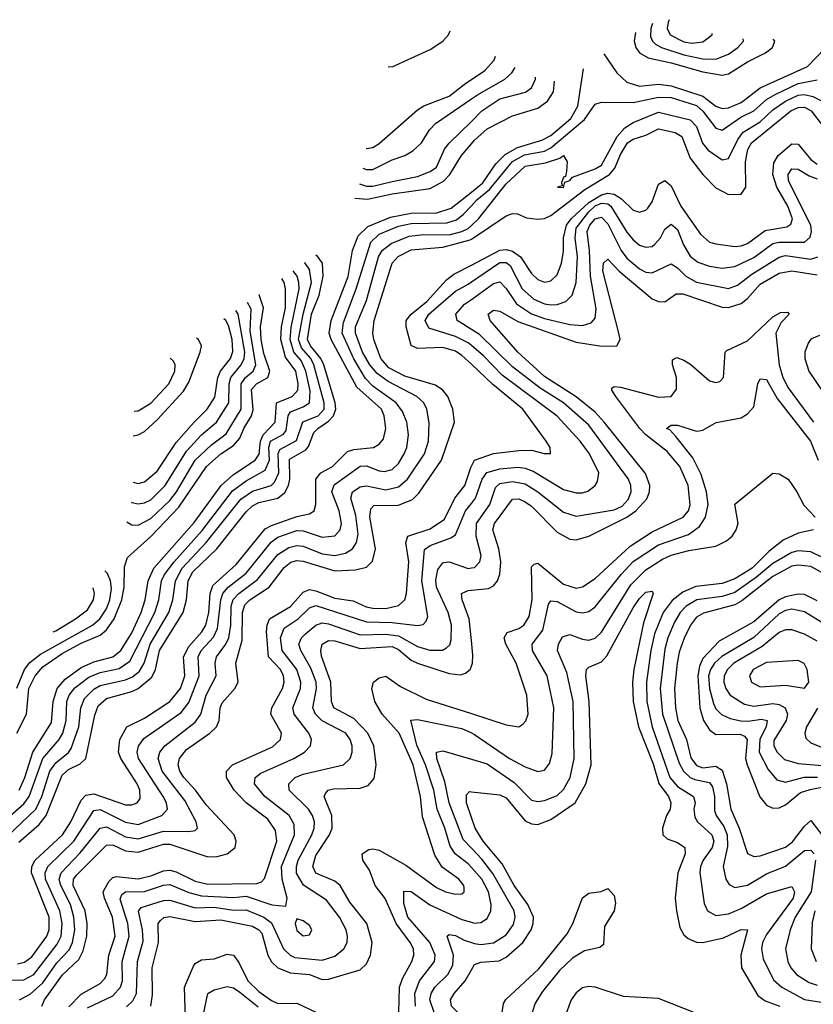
# Model space of a CAD drawing. Header units: inches. Extents: x 884549 to 1028252, y 526810 to 653624.
# Tile 882 of 1056: x 978577 to 981078, y 640696 to 643797. Entities that reach past the tile are written whole.
import ezdxf

# ---------------------------------------------------------------- set-up
doc = ezdxf.new("R2010")
doc.units = ezdxf.units.IN
doc.header["$MEASUREMENT"] = 0
doc.layers.add('A9674', color=7, linetype='Continuous')
doc.layers.add('A9684', color=7, linetype='Continuous')

msp = doc.modelspace()

# ---------------------------------------------------------------- linework, layer by layer
at = {"layer": 'A9674', "color": 5}
for points, elevation in [([(979737.7, 643650.3), (979750, 643649.2), (979870, 643703.7), (979910, 643729.7), (979928.3, 643750), (979933.6, 643762)], 2720), ([(979668.7, 643391.7), (979670, 643391.3), (979690, 643395.2), (979710, 643407.2), (979830, 643514), (979850, 643525.9), (979930, 643556.3), (979982.2, 643597.8), (980000, 643609.5)], 2680), ([(979657.5, 643329.3), (979670, 643325.1), (979690, 643325.1), (979750, 643356.1), (979790.8, 643369.2), (979815.6, 643384.4), (979842.4, 643410), (979868.2, 643450), (979886.8, 643470), (980000, 643547.9)], 2660), ([(979647.7, 643280), (979670, 643273.3), (979690, 643273.2), (979750, 643287.4), (979830, 643303.2), (979870, 643318.9), (979890, 643333.3), (979915.8, 643390), (979930, 643408.4), (980000, 643477.1)], 2640), ([(979633, 643235), (979672.2, 643232.2), (979750, 643249.2), (979870, 643266.1), (979911.7, 643288.3), (979932.6, 643310), (979968.9, 643370), (980000, 643406.5)], 2620), ([(978570, 640822.8), (978591.6, 640828.4), (978614.6, 640845.4), (978662.5, 640910), (978669.8, 640930.2), (978669.6, 640970), (978614.1, 641110), (978615.4, 641130), (978625.4, 641150), (978712, 641230), (978737.4, 641270), (978770, 641338.5), (978785.5, 641354.5), (978810, 641359), (978910, 641323.8), (978930, 641323.8), (978946.8, 641330), (978956.1, 641343.9), (978955.2, 641370), (978946.8, 641390), (978895.3, 641470), (978887.9, 641490), (978892.1, 641530), (978914.1, 641570), (978970, 641596.8), (979049.5, 641650), (979083.1, 641690), (979096.6, 641730), (979092.6, 641790), (979110, 641823.1), (979150.6, 641869.4), (979162.8, 641890), (979173.1, 641930), (979177.3, 641990), (979185.5, 642014.5), (979259.3, 642080.7), (979350, 642193.4), (979370, 642204.4), (979450, 642232.3), (979490, 642240.9), (979505, 642250), (979509.6, 642270.4), (979509.7, 642350), (979525.2, 642370), (979562.7, 642390), (979610, 642436.6), (979630, 642443.6), (979692, 642450), (979710, 642459.8), (979722.9, 642477.1), (979731, 642510), (979724.9, 642550), (979716.4, 642570), (979639.4, 642639.4), (979558, 642790), (979551.7, 642810), (979558.1, 642850), (979611.6, 642988.4), (979625.1, 643070), (979643.3, 643116.7), (979673.7, 643146.3), (979744.7, 643175.3), (979810, 643188), (979891.5, 643188.5), (979936.8, 643203.2), (980000, 643254.4)], 2580), ([(978528.6, 640771.4), (978590, 640773.2), (978621.7, 640790), (978695.1, 640884.9), (978707.6, 640910), (978710.4, 640950), (978703.5, 640990), (978657.9, 641090), (978656.9, 641110), (978665.4, 641130), (978747.1, 641210), (978810, 641305.9), (978830, 641308.8), (978910, 641269.3), (978950, 641261.6), (979024.5, 641290), (979042.3, 641310), (979039.4, 641330), (979029, 641350), (978950.8, 641470), (978946.8, 641490), (978950.8, 641509.2), (978967.4, 641532.6), (979085.5, 641614.5), (979110, 641646.1), (979142.1, 641730), (979139.1, 641790), (979148.2, 641810), (979187.5, 641852.5), (979200, 641880), (979210.3, 641970), (979216.6, 641990), (979233.7, 642010), (979290, 642054.3), (979368.8, 642151.2), (979390, 642167), (979450, 642188.2), (979470, 642187.2), (979530, 642167), (979570, 642171.1), (979586.5, 642190), (979590.5, 642210), (979583.1, 642250), (979560.4, 642310), (979568.1, 642331.9), (979650, 642391.2), (979670, 642391.8), (979710, 642375.9), (979725.9, 642374.1), (979750, 642380.5), (979770, 642398.8), (979788.5, 642430), (979797.1, 642450), (979802.2, 642490), (979796.2, 642530), (979783.2, 642563.2), (979762.8, 642590), (979690, 642643.2), (979666.7, 642666.7), (979629.2, 642729.2), (979593.1, 642810), (979596.6, 642843.4), (979637, 642950), (979682.9, 643097.1), (979710, 643122.3), (979770, 643146.5), (979810, 643155.1), (979922.9, 643157.1), (979953.2, 643166.8), (979975.7, 643184.3), (980000, 643210.8)], 2560), ([(978576.3, 640710), (978610, 640727), (978650, 640763.2), (978693.7, 640826.3), (978732.3, 640867.7), (978743.4, 640890), (978750.2, 640930), (978747.2, 640970), (978736.4, 641010), (978706, 641070), (978701.2, 641090), (978706.9, 641110), (978767.4, 641172.6), (978830, 641250.4), (978850, 641254.9), (978910, 641223.6), (978950, 641216.4), (979030, 641240.6), (979110, 641239.9), (979130, 641243), (979137.3, 641250), (979132.8, 641270), (979097.4, 641337.4), (979025.1, 641430), (979012.8, 641470), (979017.9, 641490), (979034.4, 641510), (979130, 641584.7), (979147.5, 641610), (979164.2, 641670), (979196.2, 641730), (979192.2, 641770), (979197.1, 641790), (979226.4, 641830), (979235.2, 641850), (979242.3, 641890), (979243.5, 641950), (979249.6, 641970.4), (979266.8, 641990), (979326.3, 642033.7), (979390, 642112.4), (979425.3, 642134.7), (979450, 642141.1), (979470, 642139), (979530, 642114.6), (979570, 642109), (979603.2, 642116.8), (979625.2, 642130), (979638.4, 642150), (979642.8, 642177.2), (979635.8, 642235.8), (979620.6, 642290), (979625.8, 642310), (979650, 642326.2), (979670, 642329.2), (979730, 642316.8), (979770, 642325.3), (979799.1, 642350), (979852.8, 642430), (979864.7, 642470), (979867.2, 642527.2), (979860.1, 642570), (979850.3, 642590), (979827.8, 642610), (979737.4, 642657.4), (979703.1, 642683.1), (979680.4, 642710), (979657.1, 642750), (979635.4, 642810), (979635.2, 642830), (979670, 642912.8), (979707.3, 643050), (979718.6, 643070), (979747.1, 643092.9), (979804.3, 643115.7), (979850, 643120.6), (979930, 643119.3), (979970, 643129.7), (979990, 643139.8), (980000, 643149)], 2540), ([(978646.5, 640690), (978654.5, 640710), (978711.3, 640788.7), (978762.9, 640837.1), (978776.4, 640863.6), (978788, 640910), (978789.6, 640950), (978783, 640990), (978745.2, 641070), (978746.7, 641090), (978756.4, 641103.6), (978850, 641197.3), (978870, 641197.5), (978910, 641179.2), (978950, 641175.1), (979030, 641199.8), (979050, 641200.6), (979170, 641160.2), (979198.8, 641161.2), (979230.9, 641169.1), (979256.1, 641190), (979259.2, 641210), (979252.5, 641230), (979164, 641324), (979131.1, 641370), (979094, 641410), (979081, 641430), (979075.6, 641450), (979080.7, 641470), (979102, 641498), (979176.1, 641550), (979197, 641570), (979204.9, 641590), (979208.4, 641630), (979214.6, 641645.4), (979254.8, 641690), (979265.6, 641710), (979257.7, 641770), (979277.6, 641842.4), (979278.5, 641930), (979286.3, 641953.7), (979301.7, 641970), (979362.5, 642010), (979410, 642071.6), (979431.4, 642088.6), (979450, 642093.9), (979470, 642091.7), (979570, 642061.3), (979635.2, 642064.8), (979670, 642072.4), (979688.8, 642091.2), (979697.8, 642130), (979679.7, 642230), (979683.1, 642256.9), (979692.8, 642267.2), (979770, 642268.3), (979814.5, 642285.5), (979834.4, 642305.6), (979906.4, 642410), (979947.2, 642530), (979941.5, 642570), (979925.7, 642610), (979910.4, 642630), (979886.6, 642646.6), (979790, 642674.8), (979740.4, 642700.4), (979714.6, 642730), (979692.4, 642790), (979690, 642810), (979694.2, 642850), (979750, 643030.5), (979769, 643051), (979810, 643072.7), (979910, 643080.7), (979996.2, 643103.8), (980000, 643106.4)], 2520), ([(978573.5, 641206.5), (978637.6, 641262.4), (978660.3, 641290), (978710, 641417.1), (978730, 641435.4), (978767.1, 641452.9), (978784.9, 641470), (978813.5, 641606.5), (978824.4, 641635.6), (978850, 641658.7), (978930, 641681.2), (978950, 641691), (978993.3, 641726.7), (979005.1, 641750), (979017.7, 641810), (979092.1, 641930), (979102.8, 641970), (979108, 642030), (979122.1, 642058), (979198.4, 642130), (979290, 642246.7), (979310, 642266.1), (979330, 642276.1), (979390, 642290), (979412.4, 642307.6), (979424.1, 642330), (979427.5, 642350), (979426.7, 642413.3), (979478, 642442), (979487.3, 642452.7), (979503.4, 642496.6), (979515.7, 642510), (979550, 642532.8), (979565.1, 642550), (979572.6, 642570), (979570.8, 642590), (979534.9, 642710), (979525.8, 642730), (979492.9, 642770), (979483.3, 642790), (979496.5, 642870), (979519.9, 642930), (979533, 642990), (979530.9, 643030), (979513.9, 643053.9), (979510.4, 643055.9)], 2620), ([(978536.3, 641223.7), (978627.3, 641310), (978645.9, 641350), (978671.3, 641430), (978690, 641456.8), (978730, 641488.5), (978738.9, 641501.1), (978762.8, 641570), (978769.7, 641630), (978781, 641659), (978810, 641688.7), (978830, 641699.7), (978910, 641718), (978932.3, 641727.7), (978954.4, 641745.6), (978968.4, 641770), (978987.9, 641830), (979046.2, 641930), (979059.6, 641970), (979068, 642030), (979088.7, 642070), (979164.8, 642150), (979273.3, 642286.7), (979310, 642312), (979368.7, 642330), (979379.5, 642340.5), (979393.1, 642370), (979391.3, 642430), (979396.2, 642443.8), (979448.5, 642471.5), (979469.2, 642530.8), (979517.2, 642550), (979536, 642570), (979536.2, 642590), (979503.5, 642710), (979494.4, 642730), (979464.2, 642764.2), (979455.4, 642790), (979469.9, 642870.1), (979495.9, 642970), (979490.4, 643010.4), (979475.8, 643030), (979474.2, 643031.1)], 2640), ([(980000, 642711.8), (979970, 642739.9), (979950, 642752.8), (979910, 642765.1), (979830, 642761.5), (979810.6, 642770.6), (979794.5, 642830), (979794.9, 642850), (979809.9, 642870), (979859.3, 642910), (979922, 642978), (979944.4, 642995.6), (980000, 643024.4)], 2480), ([(978530, 641274.5), (978590, 641326.7), (978606.2, 641350), (978649.1, 641470), (978700.7, 641530), (978712.1, 641550), (978723.3, 641590), (978725.5, 641650), (978732.1, 641670), (978750, 641692.6), (978794.1, 641725.9), (978830, 641740.5), (978890, 641753.7), (978923.2, 641776.8), (979002, 641930), (979015.3, 641970), (979023.7, 642030), (979032.9, 642050), (979063.2, 642090), (979151.5, 642188.5), (979246.9, 642313.1), (979290, 642345.2), (979350, 642378.3), (979363.4, 642410), (979361.9, 642450), (979367.5, 642470), (979408.2, 642491.8), (979416.6, 642503.4), (979423.1, 642550), (979430, 642562.6), (979470, 642577.4), (979489.5, 642590.5), (979492.2, 642627.8), (979478.6, 642690), (979463.9, 642723.9), (979440.3, 642750), (979428.7, 642790), (979432, 642828), (979456.9, 642950), (979456.6, 642970), (979450.7, 642990), (979438.3, 643006.6)], 2660), ([(978574.5, 641370), (978592.6, 641410), (978618.5, 641490), (978676.9, 641583.1), (978682.6, 641650), (978695.1, 641690), (978720.3, 641719.7), (978770, 641756.6), (978810, 641774), (978870, 641790), (978895.3, 641810), (978930, 641866), (978959.5, 641930), (978972.5, 641970), (978981.4, 642030), (978999.7, 642070), (979126.7, 642213.3), (979211.7, 642330), (979250, 642364.4), (979319.1, 642410), (979330.8, 642429.2), (979335.9, 642470), (979343.6, 642490), (979382, 642530), (979386.3, 642590), (979434.9, 642610), (979452.8, 642630), (979454.1, 642650), (979447, 642690), (979414.8, 642734.8), (979399.1, 642790), (979401.2, 642830), (979414, 642890), (979414.4, 642950), (979409.7, 642970), (979402.3, 642982)], 2680), ([(980000, 642771), (979990, 642779.5), (979950, 642799.7), (979866, 642826), (979854.8, 642850), (979865.6, 642870), (979950, 642942.6), (979990, 642964.6), (980000, 642971.3)], 2460), ([(978567.8, 641550), (978598.4, 641610), (978604.9, 641690), (978624.9, 641730), (978650, 641758.5), (978710, 641800.5), (978770, 641832.8), (978830, 641858.3), (978850, 641874.8), (978874.3, 641910), (978898.5, 641970), (978905.9, 642010), (978906.7, 642073.3), (978916.5, 642103.5), (978990, 642169.5), (979078.4, 642261.6), (979165.3, 642390), (979210.5, 642429.5), (979250, 642456.3), (979270, 642479.4), (979282.7, 642510), (979307.3, 642550), (979312, 642568), (979307.4, 642632.6), (979323.1, 642650), (979359, 642670), (979364.7, 642690), (979345.5, 642745.5), (979337.2, 642790), (979335, 642830), (979345.1, 642890), (979330.8, 642930.8), (979330, 642931.7)], 2720), ([(978914.7, 642215.7), (978930, 642206), (978950, 642204.6), (978990, 642226.2), (979050, 642282.7), (979071.3, 642310), (979130, 642410), (979181.6, 642458.4), (979227.6, 642492.4), (979274.6, 642570), (979274.2, 642650), (979287.9, 642670), (979312.7, 642690), (979320.5, 642710), (979303.3, 642816.7), (979305.6, 642885.6), (979294.4, 642906.9)], 2740), ([(980000, 642821.6), (979955, 642850), (979951.5, 642870), (979978.8, 642901.2), (980000, 642916.3)], 2440), ([(978927.7, 642277.7), (978930, 642276.2), (978950, 642271.9), (978970, 642275.4), (978990, 642285.3), (979035.3, 642330), (979101.8, 642438.2), (979150, 642490.1), (979196.4, 642530), (979235.8, 642590), (979236.8, 642650), (979241.8, 642670), (979274.6, 642710), (979283.8, 642730), (979285.8, 642750), (979265.2, 642870), (979257.6, 642881.2)], 2760), ([(978933.8, 642340), (978950, 642336.6), (978970, 642341.4), (979010, 642375.6), (979070, 642465.5), (979126, 642530), (979167.8, 642570), (979191.2, 642608.8), (979200.8, 642670), (979209.8, 642690.2), (979240.9, 642730), (979248.2, 642751.8), (979245.7, 642790), (979234.2, 642834.3), (979226.4, 642850), (979220.3, 642855.2)], 2780), ([(978934.7, 642486.9), (978950, 642489.3), (978970, 642499.9), (979010, 642536.5), (979092.4, 642627.6), (979110, 642655.4), (979145.5, 642750), (979149.1, 642770), (979139.7, 642790), (979133.9, 642793.8)], 2820), ([(978937.2, 642563.9), (978950, 642565.5), (978990, 642589.7), (979047, 642650), (979065.5, 642690), (979066.7, 642710), (979061.4, 642721.4), (979051, 642731.4)], 2840), ([(978732, 640688), (978770, 640727.9), (978830, 640761.4), (978844.1, 640775.9), (978850.8, 640790), (978857.4, 640850), (978877.1, 640910), (978869.5, 640970), (978844, 641030), (978840, 641050), (978857.1, 641082.9), (978870, 641095.3), (978882, 641098), (978950, 641091.1), (978990, 641100), (979030, 641116.1), (979050, 641118.2), (979070, 641113.3), (979130, 641083.1), (979170, 641074.5), (979323.8, 641076.2), (979338.4, 641081.6), (979348.3, 641091.7), (979387.3, 641210), (979383.2, 641243.2), (979358.4, 641278.4), (979290.5, 641330.5), (979253, 641370), (979228.4, 641410), (979228, 641430), (979247.5, 641450), (979373.2, 641506.8), (979398.8, 641530), (979401.8, 641550), (979368.4, 641610), (979371.3, 641630), (979405.1, 641690), (979410.5, 641710), (979407.9, 641730), (979398.3, 641750), (979360.8, 641790), (979354.8, 641870), (979356.2, 641890), (979364.3, 641910), (979430, 641949.2), (979470, 641994.4), (979490, 642002), (979510, 641998.5), (979570, 641974.7), (979627.1, 641967.1), (979668.1, 641948.1), (979690, 641943.1), (979730, 641942.8), (979770, 641951.9), (979790.2, 641969.8), (979796, 641990), (979803.1, 642090), (979793.7, 642150), (979799.9, 642170), (979870, 642193.7), (979915.8, 642224.2), (979948, 642290), (979979.9, 642330), (979999.3, 642390), (980000, 642391.2)], 2480), ([(978790, 640684.8), (978870, 640721.8), (978894.2, 640750), (978900.1, 640770), (978899.8, 640830), (978922.1, 640910), (978917.6, 640950), (978893.1, 641026.9), (978899, 641041), (978910.5, 641049.5), (978970, 641051.3), (979030, 641071.4), (979050, 641072.9), (979110, 641048), (979150, 641037.8), (979250, 641032.3), (979290, 641035.8), (979371.1, 641008.9), (979415.7, 641004.3), (979419.1, 641030), (979403.4, 641090), (979402.2, 641130), (979442.4, 641230), (979441.8, 641261.8), (979426.3, 641290), (979348.7, 641350), (979316.2, 641390), (979319, 641410), (979336.4, 641423.6), (979440.5, 641470), (979473.9, 641490), (979493.1, 641510), (979496.4, 641530), (979487.4, 641550), (979441.2, 641610), (979437.1, 641630), (979461.9, 641690), (979462.9, 641710), (979450.1, 641750.1), (979403.8, 641810), (979398.3, 641850), (979410, 641880.5), (979454.6, 641910), (979490, 641944.5), (979510, 641952.1), (979670, 641900.6), (979750, 641898.5), (979830, 641888.6), (979848, 641892), (979857.9, 641902.1), (979862.7, 641917.3), (979843.5, 642030), (979851.9, 642128.1), (979870, 642141.2), (979935, 642165), (979950, 642174.6), (979981.1, 642250), (980000, 642273.6)], 2460), ([(978568.1, 641691.9), (978591.4, 641750), (978608.1, 641771.9), (978641.7, 641798.3), (978805.7, 641890), (978829.6, 641910), (978850, 641941.6), (978860.7, 641970), (978865.7, 642005.7), (978862.8, 642030), (978853, 642053), (978845, 642061.4)], 2740), ([(978912.8, 640687.2), (978933.5, 640706.5), (978945.1, 640730), (978948.2, 640830), (978965.4, 640894.6), (978963.6, 640930), (978950.6, 640989.4), (978959.2, 641000.8), (979030, 641022.8), (979050, 641023.4), (979130, 640999.5), (979190, 641001.3), (979250, 640992.4), (979290, 640993), (979346.2, 640970), (979370, 640952.5), (979407.8, 640870), (979428.8, 640850), (979443.2, 640843.2), (979530, 640834.4), (979570, 640846.9), (979597.7, 640870), (979608.3, 640890), (979609.9, 640910), (979605.4, 640930), (979584.8, 640970), (979543.7, 641023.7), (979470.6, 641070.6), (979449, 641109), (979448.5, 641130), (979454.4, 641150), (979497.1, 641230), (979504.6, 641250), (979505.6, 641270), (979499.4, 641290), (979486.5, 641310), (979425.7, 641370), (979424.3, 641390), (979444.9, 641410), (979470, 641420.1), (979596.8, 641450), (979617.9, 641470), (979624.4, 641490), (979624.7, 641510), (979618.4, 641530), (979604.9, 641550), (979530, 641588.7), (979508.6, 641610), (979500.5, 641630), (979511.9, 641690), (979510.6, 641710), (979494.2, 641754.2), (979462.3, 641810), (979456.5, 641830), (979465, 641850), (979477.8, 641862.2), (979510, 641890.1), (979530, 641897), (979550, 641894.2), (979650, 641859.1), (979730, 641861.9), (979770, 641856.5), (979830, 641822.5), (979869, 641811), (979908.7, 641811.3), (979921.8, 641818.2), (979931.8, 641828.2), (979936.6, 641843.4), (979937.2, 641890), (979926.7, 641930), (979890, 642010), (979888.4, 642031.6), (979894.2, 642065.8), (979910, 642086.1), (979913, 642087), (979930, 642089.7), (979990, 642069), (980000, 642070.4)], 2440), ([(978682.1, 641868.5), (978690, 641872.2), (978752.6, 641910), (978790, 641938.4), (978809.6, 641970), (978812.4, 641990), (978808.1, 642007.7)], 2760), ([(980000, 641842.2), (979993, 641910), (979970.8, 641970), (979968.8, 641990), (979990, 641999.7), (980000, 642000.6)], 2420), ([(978989.6, 640690), (978994.9, 640725.1), (978994.2, 640810), (979014.1, 640890), (979013.3, 640950), (979020.4, 640959.6), (979031.3, 640968.7), (979050, 640972.2), (979130, 640956), (979210, 640961.4), (979310, 640942), (979330.6, 640930.6), (979339.2, 640919.2), (979358.4, 640850), (979369.7, 640829.7), (979390, 640810.4), (979430, 640795.2), (979489.7, 640789.7), (979530, 640773.8), (979550, 640775.1), (979650, 640803.7), (979670, 640822.6), (979682.6, 640850), (979687.4, 640890), (979670.1, 640950.1), (979617.5, 641017.6), (979586.6, 641070), (979570, 641083), (979510, 641109.2), (979500.4, 641130), (979510, 641164), (979553.1, 641230), (979561.2, 641250), (979560.7, 641290), (979535.8, 641350), (979540.3, 641359.7), (979548.9, 641370), (979565.8, 641374.2), (979650, 641376.7), (979674.9, 641385.1), (979693.3, 641406.7), (979700.1, 641450), (979692.5, 641510), (979673.5, 641550), (979630, 641596), (979566.2, 641630), (979559, 641650), (979556.8, 641710), (979527.9, 641792.1), (979525.3, 641810), (979530.3, 641829.7), (979550, 641841.7), (979570, 641840.6), (979650, 641816.1), (979750, 641823.2), (979770, 641813.5), (979810, 641780.1), (979830, 641769.8), (979930, 641737.4), (979966.3, 641733.7), (979981.5, 641738.5), (979996, 641750), (980000, 641761.3)], 2420), ([(979769.9, 640630), (979773.5, 640750), (979783, 640777), (979812.2, 640830), (979819.2, 640850), (979817.3, 640870), (979807.3, 640890), (979762.6, 640950), (979728.7, 641028.8), (979696.9, 641070), (979678.6, 641118.6), (979658.5, 641150), (979656.2, 641170), (979676.7, 641183.2), (979690, 641185.5), (979710, 641180.9), (979794, 641134), (979890, 641063.8), (979918.9, 641050), (979950, 641042.7), (979970, 641044), (979977.8, 641050), (979977.1, 641062.9), (979976.3, 641070), (979960.5, 641090), (979908, 641128), (979884.9, 641164.9), (979846.3, 641286.3), (979839.7, 641350), (979817, 641450), (979773, 641550), (979719.4, 641610), (979695.7, 641650), (979686.7, 641690), (979691.9, 641710), (979710, 641724.3), (979730, 641729.1), (979776.3, 641696.3), (979857.3, 641657.3), (980000, 641611.6)], 2380), ([(980000, 641126.8), (979990, 641137.8), (979949.3, 641169.3), (979933.3, 641193.3), (979916.6, 641250), (979892.1, 641310), (979881.6, 641370), (979855.9, 641450), (979828.1, 641511.9), (979808.8, 641591.2), (979830, 641593), (979970, 641564.3), (980000, 641550.5)], 2360), ([(980000, 641187.4), (979974.6, 641214.6), (979929.9, 641330.1), (979916.4, 641396.4), (979891.5, 641470), (979889.9, 641490.1), (979910, 641493.9), (980000, 641467.9)], 2340), ([(980000, 641284.3), (979984.6, 641330), (979984.9, 641355.1), (979994.2, 641365.8), (980000, 641365.2)], 2320), ([(979824, 640690), (979821.7, 640730), (979836.3, 640770), (979883.4, 640830), (979886.1, 640850), (979868.8, 640890), (979799.4, 640970), (979786.7, 641013.3), (979787.6, 641052.4), (979810, 641051.3), (979869.1, 641009), (979970, 640962.7), (980000, 640954)], 2360), ([(979882.4, 640670), (979869.5, 640710), (979873, 640730), (979884.8, 640750), (979925.9, 640790), (979941.2, 640818.7), (979943.8, 640850), (979924.3, 640910), (979930, 640915.3), (979950, 640912.3), (979977.3, 640897.3), (980000, 640890.1)], 2340), ([(979098.9, 640650), (979096.4, 640750), (979124.1, 640815.9), (979130, 640824.2), (979150, 640835.2), (979190, 640838.6), (979230, 640853.6), (979250, 640850.1), (979267.6, 640827.6), (979295.5, 640770), (979330, 640735.8), (979370, 640707.3), (979390, 640698.3), (979450, 640699.6), (979510.3, 640670.3)], 2380), ([(980000, 640623.1), (979996.2, 640630), (979937.3, 640690), (979934.2, 640710), (979945.6, 640730), (979980.9, 640770), (980000, 640803.7)], 2320), ([(979156, 640664), (979169.3, 640730), (979190, 640741.5), (979230, 640751.2), (979250, 640747.4), (979270, 640733.7), (979327.8, 640687.8)], 2360)]:
    msp.add_lwpolyline(points, dxfattribs=dict(at, elevation=elevation))
at = {"layer": 'A9674', "color": 5, "elevation": 2460}
msp.add_lwpolyline([(979450, 640964.5), (979444.7, 640950), (979450, 640928.3), (979470, 640911.7), (979490, 640914.9), (979496.8, 640930), (979490, 640943.6), (979470, 640958.7)], close=True, dxfattribs=at)
at = {"layer": 'A9684', "color": 5}
for points, elevation in [([(980623.3, 643797.5), (980620.1, 643790), (980617.4, 643770), (980626.2, 643750), (980670, 643727.6), (980696.4, 643723.6), (980730, 643727.7), (980759.3, 643750), (980759, 643754.3)], 2660), ([(980571.3, 643785.9), (980565.2, 643770), (980565, 643745), (980570.8, 643730), (980580.8, 643720.8), (980599.5, 643710), (980670, 643686.6), (980730, 643673.9), (980770, 643673.2), (980810, 643689.1), (980839.9, 643710), (980857.2, 643730), (980857, 643736.9)], 2640), ([(980516.8, 643757.2), (980512.7, 643730), (980518.6, 643710), (980530, 643693.5), (980557.5, 643677.5), (980630, 643662), (980730, 643632.7), (980790, 643622.3), (980810, 643626.6), (980870, 643665.1), (980926.5, 643693.5), (980949.3, 643710), (980956.3, 643730), (980950.9, 643736)], 2620), ([(980417.7, 643689.5), (980458.8, 643630), (980490, 643601.1), (980530, 643587.7), (980590, 643594), (980630, 643589), (980730, 643556.1), (980770, 643524.8), (980790, 643517.9), (980810, 643520.2), (980850, 643536.5), (980910, 643582.3), (981059, 643650), (981113.8, 643706.2)], 2580), ([(980000, 643609.5), (980042.5, 643637.5), (980072.1, 643670), (980076.6, 643682.8)], 2680), ([(980000, 643547.9), (980019, 643561), (980105.4, 643610), (980127.1, 643630), (980137.9, 643647)], 2660), ([(980000, 643254.4), (980036.3, 643283.7), (980077, 643343), (980106.9, 643373.1), (980145, 643395), (980221.8, 643418.2), (980250, 643432.4), (980313.9, 643486.1), (980335.4, 643524.6), (980353.7, 643643.1)], 2580), ([(980000, 643477.1), (980033.5, 643510), (980090, 643548.4), (980170.4, 643569.6), (980190, 643582.6), (980201.9, 643610), (980202.4, 643616.1)], 2640), ([(980000, 643210.8), (980017.6, 643230), (980057.5, 643262.5), (980130, 643350.9), (980167.9, 643372.1), (980230, 643383.3), (980250, 643393.7), (980356.5, 643483.5), (980390, 643531.6), (980410, 643538), (980510, 643536.9), (980590, 643553.5), (980630, 643552.1), (980710, 643526.8), (980730, 643509.4), (980770, 643456), (980790, 643449.2), (980849.5, 643490), (980889.9, 643510), (980930, 643546.4), (980957.8, 643562.2), (981030, 643596.2), (981090, 643608.1)], 2560), ([(980000, 643406.5), (980010, 643418.2), (980050, 643453.4), (980130, 643494.6), (980210, 643518.6), (980239.7, 643540.3), (980258.9, 643570), (980261.9, 643603.9)], 2620), ([(980000, 643149), (980023, 643170), (980110, 643280.2), (980170, 643335.7), (980234, 643346), (980279.2, 643360.8), (980290.4, 643370), (980302.3, 643350), (980299.8, 643320.2), (980296.4, 643303.6), (980290, 643300.9), (980283.9, 643283.9), (980285.8, 643274.2), (980272, 643270), (980290, 643268.7), (980294.7, 643285.3), (980310, 643290.6), (980318.8, 643301.2), (980390, 643327.3), (980410, 643339.1), (980459.7, 643430), (980483.3, 643456.6), (980510, 643473.1), (980590, 643506.1), (980690, 643482.4), (980710, 643460.7), (980728.8, 643408.8), (980746.4, 643386.4), (980790, 643356.1), (980810, 643359.8), (980840, 643420), (980856.6, 643443.4), (980910, 643475.2), (980950, 643513.8), (980990, 643540.4), (981030, 643559.5), (981050, 643561.8), (981075.9, 643555.9), (981110, 643538.9)], 2540), ([(980000, 643106.4), (980110, 643179.6), (980130, 643186.7), (980145.8, 643185.8), (980173.4, 643173.4), (980209.1, 643169.1), (980230, 643171.3), (980250, 643180.5), (980357.2, 643262.8), (980435.5, 643310), (980451.7, 643330), (980470, 643373.2), (980492.5, 643410), (980510, 643421.4), (980550, 643433.6), (980590, 643453.5), (980642.2, 643442.2), (980663.3, 643430), (980690, 643361.5), (980730, 643309.6), (980770, 643267.3), (980810, 643247), (980850, 643247.7), (980865.4, 643270), (980863.9, 643350), (980871.3, 643388.7), (980882.4, 643410), (981006.8, 643510), (981030, 643520.7), (981050, 643521.4), (981070.9, 643510), (981110, 643459.5)], 2520), ([(980000, 643024.4), (980090, 643071), (980110, 643073.4), (980130, 643068.6), (980155.4, 643050), (980190, 642998), (980210, 642978.8), (980230, 642971), (980250, 642975), (980270, 642994), (980283.9, 643030), (980290, 643067.3), (980290.4, 643110.4), (980300, 643150), (980314.6, 643170), (980370, 643221.3), (980410, 643245.9), (980430, 643250.6), (980450, 643248.1), (980473.3, 643233.3), (980510, 643197.5), (980530, 643190.7), (980550, 643197.3), (980556.1, 643203.9), (980570, 643224.1), (980590, 643279.8), (980610, 643291), (980630, 643274.1), (980660.2, 643210), (980721.9, 643121.9), (980750, 643096.8), (980770, 643090.9), (980830, 643083.3), (980850, 643085.4), (980870, 643092.6), (980926.4, 643133.6), (980994.7, 643145.3), (981006.8, 643153.2), (981011.9, 643170), (980997.5, 643210), (980962.8, 643270), (980950.4, 643310), (980953.7, 643346.3), (980967.4, 643370), (981010, 643406.1), (981030, 643405), (981070, 643357.2), (981090, 643342.6)], 2480), ([(980000, 642971.3), (980090, 643032.2), (980110, 643032.7), (980122.8, 643022.8), (980160.6, 642950), (980196.7, 642916.7), (980230, 642902.3), (980250, 642899.1), (980270, 642900.2), (980297.7, 642910), (980317.6, 642930), (980330.2, 642969.8), (980334, 643050), (980326.9, 643110), (980330, 643140.8), (980370, 643192.2), (980390, 643211.5), (980410, 643219.8), (980430, 643217.2), (980439.2, 643210), (980490, 643127.9), (980510, 643104), (980530, 643087.6), (980550, 643080.8), (980570, 643083.3), (980577.9, 643090), (980596, 643110), (980610, 643138), (980630, 643153.4), (980650, 643136.4), (980668.3, 643088.3), (980690, 643052.9), (980713.8, 643033.8), (980750, 643020.9), (980790, 643014.9), (980830, 643019.5), (980890, 643048.3), (980950, 643092.2), (980970, 643096.3), (981050, 643097), (981067.8, 643112.2), (981071.9, 643130), (981069.5, 643150), (980999.2, 643290), (980998.4, 643310), (981010, 643327.8), (981030, 643326.9), (981065.1, 643305.1), (981090, 643295.6)], 2460), ([(980000, 642916.3), (980070, 642966.1), (980090, 642971.2), (980110, 642951.1), (980142.4, 642902.4), (980190, 642870.7), (980230, 642856.2), (980310, 642836.8), (980350, 642834.3), (980377.5, 642842.5), (980390, 642857), (980393, 642887), (980375.7, 642990), (980372.7, 643070), (980365.1, 643130), (980373.5, 643150), (980390, 643169.7), (980410, 643175.2), (980430, 643154.8), (980472.3, 643070), (980490, 643046.6), (980530, 643012.1), (980550, 643002.4), (980570, 642999.7), (980630, 643028.1), (980650, 643015.5), (980675.9, 642990), (980710, 642971), (980810, 642950.4), (980838.9, 642961.1), (980883.8, 642996.2), (980970, 643049.3), (980990, 643054.4), (981070, 643042.7), (981092, 643050)], 2440), ([(980000, 642000.6), (980054.4, 642005.6), (980070, 642013.9), (980082.4, 642030), (980090, 642050.4), (980092.6, 642090), (980086.3, 642130), (980067.9, 642190), (980072.6, 642210), (980130, 642287.2), (980150, 642287.9), (980170, 642279), (980190, 642264.6), (980270, 642182.8), (980310, 642160.8), (980330, 642158.6), (980370, 642170.7), (980490.2, 642229.8), (980518.1, 642250), (980552.5, 642287.5), (980561.8, 642310), (980562.2, 642330), (980548.3, 642368.3), (980418.9, 642530), (980390, 642560.8), (980330, 642609.5), (980230, 642673), (980146.1, 642750), (980059, 642850), (980053.5, 642870), (980070, 642882.1), (980090, 642879.4), (980146.9, 642846.9), (980330, 642781.1), (980411.5, 642768.5), (980458.5, 642770), (980468.8, 642790), (980465.3, 642810), (980414, 643006), (980416.1, 643030), (980430, 643043.1), (980465.4, 643005.4), (980570, 642917.6), (980590, 642909.7), (980610, 642909.1), (980645.8, 642934.2), (980666.1, 642933.9), (980790, 642891.5), (980810, 642890.4), (980850, 642903.8), (980870, 642919.3), (980910, 642964.3), (980970, 642999), (981010, 643006.3), (981090, 642993.7)], 2420), ([(980000, 641611.6), (980110, 641576.4), (980149.8, 641570.2), (980162.4, 641577.6), (980171.9, 641588.1), (980178.6, 641610), (980174.8, 641670), (980141, 641770), (980108.4, 641830), (980103.6, 641850), (980113.2, 641866.8), (980150, 641879.6), (980165.4, 641890), (980182.7, 641917.3), (980191.4, 641970), (980190, 642073.4), (980198, 642082), (980210, 642085.5), (980290, 642018.7), (980330, 642007), (980350, 642010.5), (980390, 642036.6), (980500.6, 642139.4), (980570, 642184.1), (980667.8, 642230), (980684.2, 642250), (980690, 642269), (980683, 642330), (980656.8, 642390), (980617.2, 642437.2), (980550, 642489.9), (980531.4, 642510), (980454.8, 642610), (980442.4, 642630), (980443.2, 642636.8), (980450, 642642.2), (980470, 642639.9), (980590, 642608.7), (980630, 642610.7), (980646.3, 642633.7), (980646.4, 642670), (980633.9, 642710), (980634.2, 642725.8), (980647.2, 642732.8), (980670, 642725.3), (980691.6, 642711.6), (980750, 642660.1), (980770, 642654.2), (980782.6, 642657.4), (980795, 642670), (980800.2, 642750), (980804.7, 642755.3), (980870, 642785.6), (980950, 642860.9), (980974.5, 642874.5), (980996, 642876), (981001.7, 642870), (980976.3, 642843.7), (980959.7, 642810), (980970.2, 642710.2), (980982, 642670), (980998.2, 642638.2), (981078.2, 642530)], 2380), ([(980000, 642070.4), (980010, 642071.8), (980026.3, 642090), (980030.6, 642110), (980014.9, 642170), (980016.1, 642210), (980058.5, 642270), (980076.1, 642323.9), (980090, 642336.8), (980130, 642342.4), (980170, 642335.2), (980209.7, 642310), (980290, 642245.6), (980330, 642233.8), (980450, 642253.3), (980474.8, 642265.2), (980494.4, 642285.6), (980503.9, 642310), (980502.9, 642330), (980495.5, 642350), (980370, 642519.8), (980290.6, 642590), (980217.1, 642637.1), (980130, 642703.6), (980025.5, 642805.5), (980000, 642821.6)], 2440), ([(981097.3, 642802.7), (981070, 642790.7), (981061.2, 642778.8), (981050.6, 642750), (981050.5, 642730), (981063.4, 642690), (981110, 642622.4)], 2420), ([(980000, 642273.6), (980013.2, 642290), (980034.3, 642350), (980049, 642371), (980090, 642382.6), (980147.4, 642387.4), (980170, 642384.9), (980194.8, 642374.8), (980290, 642316.9), (980330, 642306.8), (980350, 642306.6), (980367.5, 642312.5), (980389.9, 642330), (980397.7, 642342.3), (980401.7, 642370), (980372.4, 642430), (980342.4, 642470), (980270, 642548.3), (980097.1, 642677.1), (980038.4, 642738.4), (980000, 642771)], 2460), ([(980000, 642391.2), (980010.4, 642409.6), (980070, 642430.4), (980150, 642440.2), (980190, 642440.8), (980229.6, 642430.4), (980249.2, 642430.8), (980248, 642450), (980235.9, 642470), (980162, 642570), (980067.9, 642647.9), (980000, 642711.8)], 2480), ([(980000, 641550.5), (980010, 641545.8), (980120.7, 641470), (980170, 641443.6), (980210, 641428.9), (980230, 641433.7), (980246, 641454), (980254.4, 641485.6), (980260.1, 641630), (980238.9, 641730), (980192.7, 641810), (980191.6, 641830), (980225.5, 641874.5), (980243.4, 641956.6), (980250, 641967), (980270, 641965), (980330, 641932.3), (980350, 641928.4), (980370, 641932.9), (980390, 641948.1), (980471.8, 642050), (980510, 642090.6), (980590, 642143.2), (980684.1, 642175.9), (980719.3, 642200.7), (980737.9, 642230), (980746.3, 642270), (980741.3, 642310), (980724.6, 642364.6), (980697.5, 642417.5), (980644.3, 642484.3), (980625.1, 642505.1), (980614.7, 642510), (980630, 642520.2), (980650, 642520.6), (980710, 642500.7), (980718.2, 642501.8), (980730, 642504), (980772, 642528), (980850, 642543.5), (980870, 642555.7), (980890, 642577.8), (980902.5, 642650), (980910, 642665.8), (980930, 642663.8), (980963.7, 642603.7), (981068.3, 642470), (981092.6, 642410)], 2360), ([(980000, 641467.9), (980050, 641453.5), (980134.6, 641394.6), (980190, 641339.2), (980210, 641334.6), (980230, 641337.8), (980270, 641353.8), (980290, 641372.3), (980311.5, 641410), (980323.5, 641470), (980320.8, 641650), (980301.3, 641741.3), (980271.4, 641810), (980274.5, 641830), (980286.9, 641853.1), (980310, 641860.9), (980350, 641845.9), (980370, 641843.1), (980390, 641849.1), (980410, 641867.5), (980502.6, 642017.4), (980550, 642064), (980601.9, 642098.1), (980629.3, 642110.7), (980685.4, 642125.4), (980770, 642138.6), (980804.6, 642155.4), (980821.8, 642170), (980834.9, 642190), (980840.5, 642210), (980830, 642270.8), (980950, 642368.4), (980970, 642367), (980998, 642350), (981026, 642310), (981047.8, 642267.8), (981083.7, 642230)], 2340), ([(981078, 642190), (981030, 642180.1), (980982.6, 642157.4), (980937.6, 642122.4), (980885.1, 642070), (980830, 642035.8), (980790, 642021.4), (980707.8, 642012.2), (980666.4, 641993.6), (980632.5, 641967.5), (980604.2, 641930), (980577.4, 641862.6), (980565.1, 641810), (980552, 641710), (980553, 641650), (980569.6, 641570), (980625.5, 641410), (980650, 641381.6), (980700.3, 641350), (980705.3, 641330), (980701.5, 641310), (980704.8, 641284.8), (980712.8, 641270), (980757.8, 641230), (980764.5, 641210), (980759.4, 641190), (980731, 641150), (980722.5, 641130), (980720.4, 641110), (980733.4, 641013.4), (980744, 640990), (980770, 640975.7), (980810, 640980.2), (980850, 640997.4), (980930, 641044), (981010, 641066.7), (981018.7, 641050), (981014.2, 641030), (980930, 640915.1), (980917.8, 640890), (980914.2, 640870), (980919.3, 640839.3), (980952.5, 640772.5), (980978.2, 640750), (981050, 640710.3), (981110, 640701.1)], 2340), ([(981150, 642082.6), (981070, 642121.4), (981030, 642124.1), (981010, 642118.7), (980950, 642084.4), (980898.7, 642041.3), (980830, 641993.4), (980790, 641980.2), (980710.2, 641970), (980676.6, 641950), (980658.1, 641930), (980640.5, 641899.5), (980619.6, 641850), (980610, 641814), (980595.4, 641690), (980602.3, 641610), (980654.8, 641454.8), (980668.4, 641430), (980690, 641410.1), (980703.8, 641403.8), (980750, 641394.5), (980760.3, 641380.3), (980766.2, 641350), (980766.6, 641306.6), (980771.8, 641290), (980795.5, 641255.5), (980806.4, 641230), (980807.1, 641192.9), (980793.8, 641130), (980802, 641090), (980813, 641073), (980830, 641064), (980870, 641071.3), (980930, 641106.3), (980990, 641130.9), (981050, 641179.9), (981070, 641181.6), (981080.1, 641170)], 2360), ([(981111.7, 642051.7), (981070, 642075.1), (981030, 642079.4), (981010, 642075.4), (980950, 642043.8), (980852.9, 641967.1), (980830, 641953.9), (980731.9, 641928.1), (980710, 641915.3), (980690.6, 641890), (980670.6, 641849.4), (980654.8, 641805.2), (980648.1, 641770), (980640.6, 641690), (980643, 641630), (980651.1, 641590), (980677.7, 641530), (980692, 641472), (980710, 641448.3), (980730, 641441), (980770, 641445.9), (980790, 641433.2), (980803.9, 641390), (980818, 641310), (980844.5, 641250), (980870, 641170.2), (980890, 641160.8), (980910, 641162.8), (980989.8, 641190.2), (981012.3, 641207.7), (981050, 641257), (981070, 641275), (981134.7, 641190)], 2380), ([(980000, 641365.2), (980090, 641355.4), (980110, 641345.9), (980170, 641273.4), (980190, 641264.2), (980210, 641262.4), (980250, 641277.5), (980327.2, 641330), (980361.3, 641390), (980377.1, 641450), (980371, 641650), (980360.6, 641730), (980363.2, 641750), (980370, 641758.2), (980410, 641775), (980426.6, 641793.4), (980510, 641945), (980530, 641974.1), (980550, 641993.6), (980570, 641997), (980573.4, 641990), (980542.2, 641897.8), (980512, 641750), (980507.4, 641710), (980509.8, 641650), (980526.6, 641570), (980572.7, 641452.7), (980590.9, 641390.9), (980621.6, 641350), (980628.7, 641330), (980626.6, 641310), (980615.3, 641290), (980602.4, 641250), (980603.4, 641230), (980616.9, 641216.9), (980650, 641205.1), (980672.9, 641190), (980673.4, 641170), (980650.8, 641110), (980642.8, 641030), (980646, 640990), (980657.5, 640937.5), (980670, 640914.2), (980683.1, 640903.1), (980710, 640891.5), (980730, 640890.1), (980794.8, 640905.2), (980850, 640931.5), (980870, 640930.2), (980848.9, 640850), (980851.4, 640810), (980902.8, 640722.8), (980926.2, 640706.2), (980971.8, 640690)], 2320), ([(981090, 641966.3), (981050, 641986.2), (981030, 641988), (980990, 641979.7), (980970, 641970.2), (980890, 641900.3), (980780.6, 641839.4), (980730, 641784.5), (980718.8, 641761.2), (980713.3, 641730), (980720.4, 641630), (980731.6, 641590), (980750, 641560.3), (980770, 641545.1), (980847, 641547), (980860.5, 641540.5), (980869.1, 641530), (980863.7, 641470), (980868.8, 641450), (980909.1, 641349.1), (980930, 641322.6), (980950, 641313.6), (980970, 641314.5), (980990, 641324.4), (981037.4, 641362.6), (981067.4, 641372.6), (981130, 641385.1)], 2420), ([(981118.3, 641890), (981050, 641932), (981010, 641940.3), (980990, 641936.4), (980970, 641925.7), (980890, 641851.3), (980788.9, 641791.1), (980766.2, 641770), (980753.4, 641750), (980747.8, 641730), (980750, 641690), (980762.8, 641642.8), (980770, 641626.2), (980788.2, 641608.2), (980816.1, 641596.1), (980848.9, 641588.9), (980872.2, 641587.8), (980914.2, 641594.2), (980932.2, 641590), (980928.7, 641570), (980909.4, 641530.6), (980907.2, 641490), (980935.2, 641435.2), (980962.8, 641402.8), (980990, 641395.5), (981049.2, 641410.8), (981090.8, 641410.8)], 2440), ([(981090, 641840.1), (981050, 641861.7), (981010, 641875), (980990, 641875.3), (980970, 641866.8), (980917, 641823), (980827.3, 641770), (980806.9, 641750), (980797.1, 641730), (980795.6, 641710), (980801.5, 641690), (980816, 641670), (980860.7, 641640.7), (980890, 641634.7), (980950, 641642.8), (980970, 641640.1), (980989.2, 641629.2), (980996.7, 641610), (980992.3, 641590), (980953.7, 641526.3), (980953.6, 641510), (980963.8, 641490), (980987.3, 641467.3), (981030, 641453.9), (981170, 641442.2)], 2460), ([(980000, 641761.3), (980003.1, 641770), (980004.9, 641795.1), (980000, 641842.2)], 2420), ([(981091.2, 641628.8), (981056.6, 641570), (981050.7, 641550), (981054.4, 641534.4), (981070, 641519.2), (981147.4, 641487.4)], 2480), ([(980000, 640803.7), (980010, 640821.3), (980030, 640828.8), (980087.3, 640832.7), (980110, 640843.6), (980161.8, 640890), (980188.2, 640930), (980194.6, 640950), (980195.4, 640970), (980178.4, 641010), (980135.3, 641070), (980097.6, 641137.6), (980036.9, 641210), (980011.6, 641250), (980000, 641284.3)], 2320), ([(980000, 640890.1), (980010, 640886.9), (980030, 640884.4), (980070, 640889.4), (980110, 640914.2), (980132.5, 640947.5), (980137.9, 640970), (980134.6, 640990), (980067.6, 641107.6), (980032.6, 641152.6), (980000, 641187.4)], 2340), ([(981084.1, 641150), (981071.1, 641050), (981021, 640970), (981004.7, 640930), (980989.6, 640870), (980997.2, 640830), (981007, 640810), (981024.5, 640790), (981064.3, 640764.3), (981090, 640756.4)], 2360), ([(980000, 640954), (980008.5, 640951.5), (980030, 640953.1), (980050, 640966.3), (980061.2, 640990), (980062.5, 641010), (980054.3, 641050), (980033.2, 641090), (980000, 641126.8)], 2360), ([(980097.4, 640670), (980101.7, 640698.3), (980108.9, 640711.1), (980212.9, 640807.1), (980302, 640918), (980320.3, 640950), (980350, 641030.8), (980370, 641045.5), (980409.5, 641050.5), (980430, 641060.7), (980450, 641038.8), (980454.1, 641014.1), (980450.2, 640990.2), (980419.7, 640940.3), (980416.2, 640883.8), (980405.1, 640874.9), (980356.2, 640863.8), (980318.6, 640841.4), (980277.5, 640802.5), (980224.5, 640735.5), (980201.2, 640698.8), (980192.1, 640670)], 2280), ([(981082.6, 640990), (981073.8, 640953.8), (981070.4, 640870.4), (981086.2, 640830)], 2380), ([(980710, 640667), (980590, 640714.3), (980479.7, 640719.7), (980390, 640749.9), (980370, 640751.8), (980350, 640747.1), (980330, 640732.2), (980314.9, 640710), (980299.7, 640670)], 2320)]:
    msp.add_lwpolyline(points, dxfattribs=dict(at, elevation=elevation))
at = {"layer": 'A9684', "color": 5, "elevation": 2480}
msp.add_lwpolyline([(981030, 641779.2), (980930, 641772.8), (980887.7, 641750), (980876.8, 641730), (980882.4, 641710), (980910, 641695.8), (980990, 641701.5), (981050, 641691.4), (981063.2, 641710), (981058.4, 641750), (981049, 641769)], close=True, dxfattribs=at)

doc.saveas('drawing.dxf')
